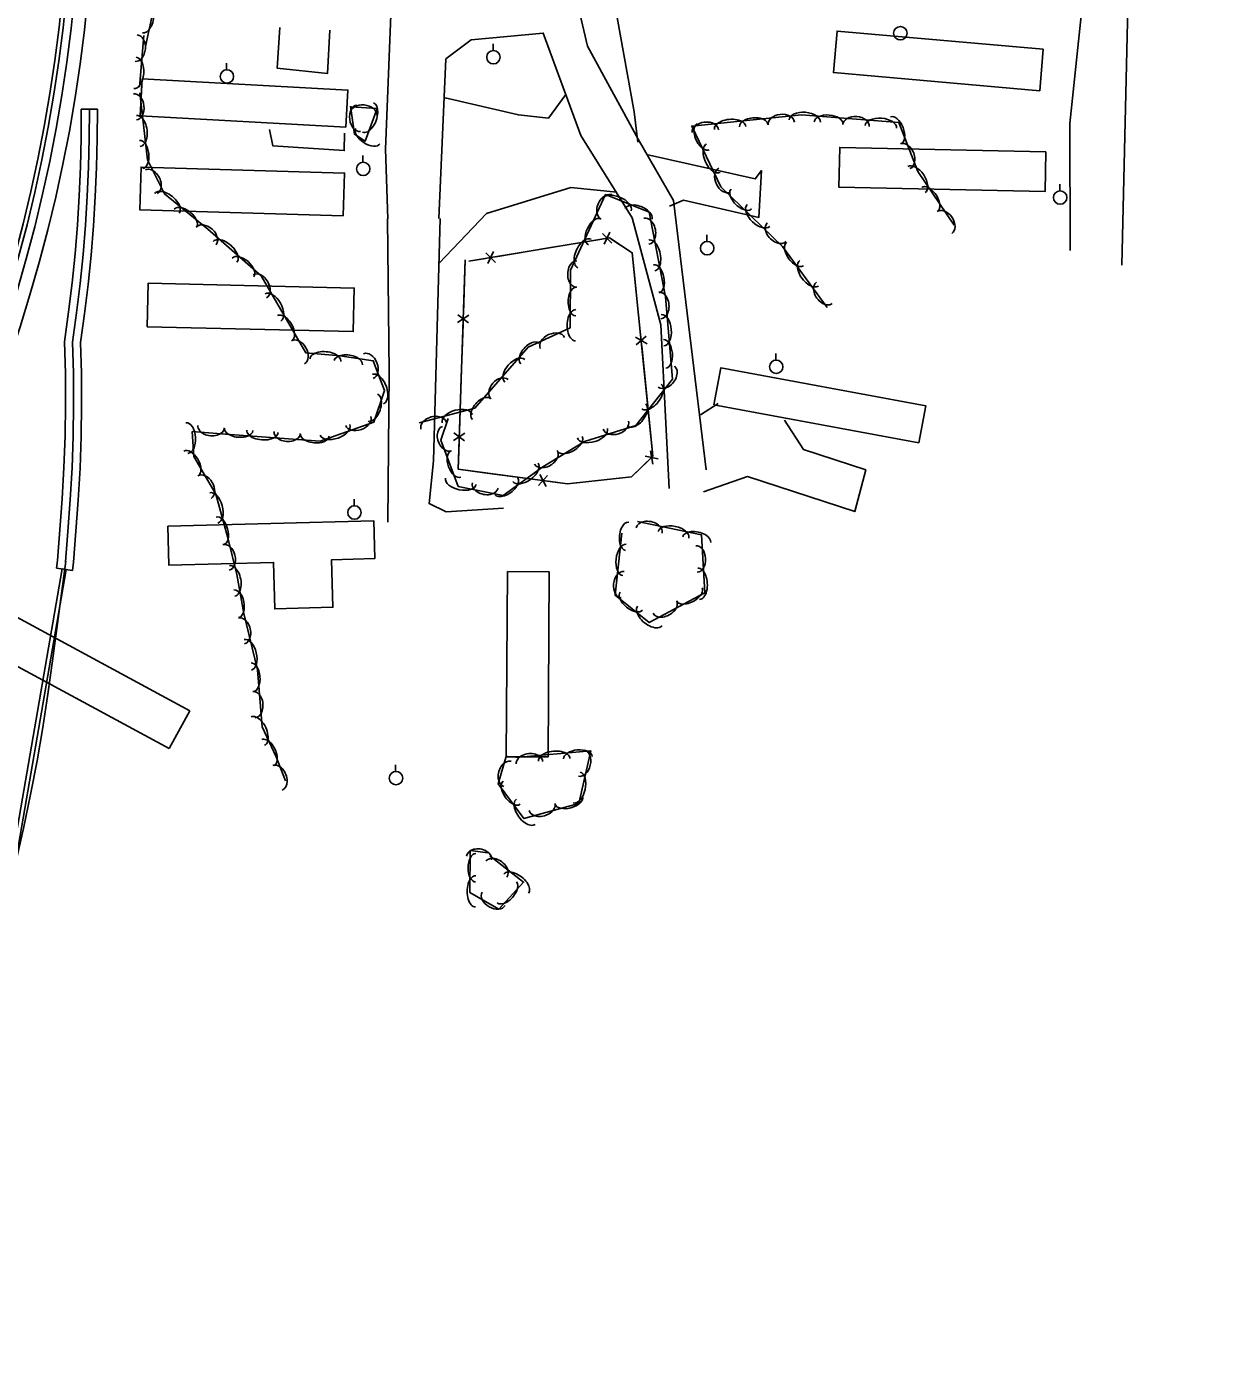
# Model space of a CAD drawing. Extents: x 978516 to 993312, y 1836504 to 1846212.
# Drawn here: x 982668.7 to 983112.8, y 1841868.8 to 1842362.3 of the extents above; entities that cross this region are included whole.
import ezdxf

# ---------------------------------------------------------------- set-up
doc = ezdxf.new("R2010")
doc.units = 0
for name, color, linetype in [('R_CONCRETE', 7, 'Continuous'), ('R_Drainage', 7, 'Continuous'), ('R_Proposed Road', 7, 'Continuous'), ('R_Special Ditch', 7, 'Continuous'), ('S_BUILDING', 7, 'Continuous'), ('S_FENCE', 7, 'Continuous'), ('S_PARKING', 7, 'Continuous'), ('S_TREE', 7, 'Continuous'), ('S_UTILITY_POLE', 7, 'Continuous')]:
    doc.layers.add(name, color=color, linetype=linetype)

msp = doc.modelspace()

# ---------------------------------------------------------------- linework, layer by layer
at = {"layer": 'R_CONCRETE'}
for p, q in [((982689.12, 1842331.45), (982695.12, 1842331.42)), ((982680.29, 1842163.06), (982679.91, 1842160.24)), ((982686.26, 1842162.44), (982685.86, 1842159.44)), ((982679.91, 1842160.24), (982685.86, 1842159.44))]:
    msp.add_line(p, q, dxfattribs=at)
for points in [[(982689.12, 1842331.45), (982689.07, 1842320.7), (982688.8, 1842309.94), (982688.33, 1842299.16), (982687.65, 1842288.36), (982686.77, 1842277.53), (982685.68, 1842266.7), (982684.39, 1842255.85), (982682.84, 1842244.73), (982683.16, 1842232.91), (982683.23, 1842221.29), (982683.06, 1842209.61), (982682.65, 1842197.86), (982682, 1842186.06), (982680.29, 1842163.06)], [(982695.12, 1842331.42), (982695.07, 1842320.61), (982694.8, 1842309.74), (982694.32, 1842298.84), (982693.64, 1842287.93), (982692.75, 1842276.99), (982691.65, 1842266.04), (982690.34, 1842255.09), (982688.85, 1842244.39), (982689.16, 1842233.01), (982689.23, 1842221.27), (982689.06, 1842209.46), (982688.65, 1842197.59), (982687.99, 1842185.67), (982686.26, 1842162.44)]]:
    msp.add_lwpolyline(points, dxfattribs=at)
at = {"layer": 'R_Drainage'}
for p, q in [((982682.03, 1842159.98), (982660.85, 1842037.8)), ((982683.51, 1842159.73), (982662.33, 1842037.55)), ((982683.51, 1842159.73), (982682.03, 1842159.98))]:
    msp.add_line(p, q, dxfattribs=at)
at = {"layer": 'R_Proposed Road'}
msp.add_line((982721.94, 1842093.03), (982729.54, 1842107.11), dxfattribs=at)
for points in [[(982729.54, 1842107.11), (982628.92, 1842161.44)], [(982721.94, 1842093.03), (982621.32, 1842147.36)]]:
    msp.add_lwpolyline(points, dxfattribs=at)
for radius, start, end in [(563.67, 283.2783, 3.7353), (565.17, 283.2783, 3.7353), (568.17, 283.2783, 3.7353), (573.17, 283.27832, 3.73532)]:
    msp.add_arc((982120.82, 1842426.69), radius, start, end, dxfattribs=at)
at = {"layer": 'R_Special Ditch'}
for points in [[(982692.12, 1842331.44), (982692.07, 1842320.65), (982691.8, 1842309.84), (982691.32, 1842299), (982690.64, 1842288.14), (982689.76, 1842277.26), (982688.66, 1842266.37), (982687.36, 1842255.47), (982685.85, 1842244.56), (982686.16, 1842232.96), (982686.23, 1842221.28), (982686.06, 1842209.53), (982685.65, 1842197.73), (982685, 1842185.86), (982684.11, 1842173.94)], [(982684.11, 1842173.94), (982683.27, 1842162.66)], [(982683.29, 1842162.84), (982678.32, 1842125.68)], [(982678.32, 1842125.68), (982676.66, 1842113.29), (982674.76, 1842100.84), (982672.62, 1842088.34), (982670.22, 1842075.79), (982667.58, 1842063.21), (982664.68, 1842050.58), (982664.11, 1842048.22), (982661.53, 1842037.92), (982658.12, 1842025.24), (982654.44, 1842012.53), (982650.51, 1841999.81), (982646.3, 1841987.07), (982641.84, 1841974.32), (982637.1, 1841961.57), (982632.09, 1841948.83), (982626.8, 1841936.09)]]:
    msp.add_lwpolyline(points, dxfattribs=at)
at = {"layer": 'S_BUILDING'}
for points in [[(983047.87, 1842353.8), (982970.96, 1842360.56), (982969.6, 1842345.07), (983046.51, 1842338.32)], [(982787.77, 1842324.75), (982711.07, 1842328.98), (982711.83, 1842342.78), (982788.53, 1842338.56)], [(983048.81, 1842315.57), (982971.98, 1842317.19), (982971.66, 1842302.35), (983048.5, 1842300.73)], [(982786.82, 1842291.67), (982710.92, 1842293.92), (982711.39, 1842309.86), (982787.3, 1842307.6)], [(982713.62, 1842250.29), (982790.5, 1842248.49), (982790.88, 1842264.69), (982714, 1842266.49)], [(982925.05, 1842221.2), (983001.44, 1842207.01), (983004.01, 1842220.83), (982927.62, 1842235.03)], [(982721.43, 1842175.92), (982798.17, 1842177.97), (982798.55, 1842163.85), (982782.44, 1842163.42), (982782.92, 1842145.65), (982761.26, 1842145.07), (982760.8, 1842162.39), (982721.81, 1842161.35)], [(982848.01, 1842159.04), (982847.61, 1842089.93), (982863.17, 1842089.84), (982863.57, 1842158.95)]]:
    msp.add_lwpolyline(points, close=True, dxfattribs=at)
at = {"layer": 'S_FENCE'}
for p, q in [((982886.94, 1842281.51), (982883.44, 1842285.08)), ((982886.27, 1842285.55), (982884.11, 1842281.04)), ((982843.53, 1842274.3), (982840.03, 1842277.88)), ((982842.86, 1842278.34), (982840.7, 1842273.83)), ((982833.65, 1842254.61), (982829.46, 1842251.88)), ((982829.56, 1842254.74), (982833.55, 1842251.74)), ((982900.08, 1842243.92), (982895.73, 1842246.35)), ((982896.01, 1842243.5), (982899.8, 1842246.77)), ((982832.15, 1842210.63), (982827.97, 1842207.9)), ((982828.06, 1842210.77), (982832.06, 1842207.77)), ((982899.36, 1842202.05), (982904.26, 1842201.08)), ((982902.2, 1842199.1), (982901.42, 1842204.03)), ((982859.57, 1842191.11), (982862.96, 1842194.78)), ((982860.12, 1842195.17), (982862.41, 1842190.73))]:
    msp.add_line(p, q, dxfattribs=at)
for points in [[(982832.3, 1842275.23), (982829.65, 1842197.18), (982870.4, 1842191.72), (982894.29, 1842194.33), (982902.25, 1842202), (982894.6, 1842277.88), (982886.05, 1842283.44), (982833.62, 1842274.73)], [(982883.22, 1842282.97), (982863.49, 1842279.69)], [(982895.7, 1842267.01), (982894.6, 1842277.88), (982887, 1842282.83)], [(982832.3, 1842275.23), (982831.62, 1842255.24)], [(982839.81, 1842275.76), (982833.62, 1842274.73)], [(982863.49, 1842279.69), (982843.75, 1842276.42)], [(982897.7, 1842247.12), (982895.7, 1842267.01)], [(982831.49, 1842251.24), (982830.81, 1842231.26)], [(982900.11, 1842223.26), (982898.11, 1842243.15)], [(982830.81, 1842231.26), (982830.13, 1842211.27)], [(982902.12, 1842203.37), (982900.11, 1842223.26)], [(982829.99, 1842207.27), (982829.65, 1842197.18), (982839.46, 1842195.86)], [(982882.96, 1842193.09), (982894.29, 1842194.33), (982900.37, 1842200.18)], [(982839.46, 1842195.86), (982859.28, 1842193.21)], [(982863.25, 1842192.68), (982870.4, 1842191.72), (982882.96, 1842193.09)]]:
    msp.add_lwpolyline(points, dxfattribs=at)
at = {"layer": 'S_PARKING'}
for points in [[(983077.21, 1842273.31), (983079.69, 1842380.16), (983091.07, 1842492.48), (983098.49, 1842564.53), (983102.83, 1842618.85), (983109.07, 1842648.92), (983112.84, 1842656.52)], [(982984.15, 1842651.53), (982984.99, 1842645.15), (982983.03, 1842614.12), (982974.3, 1842588.15), (982962.33, 1842519.11), (982978.17, 1842519.44), (982985.25, 1842556), (982991.86, 1842569.75), (983000.75, 1842574.33), (983023.62, 1842567.5), (983020.58, 1842546.43), (983030.93, 1842544.29), (983031.86, 1842560.4), (983034.84, 1842564.5), (983057.31, 1842558.5), (983078.68, 1842553.08), (983074.89, 1842507.31), (983067.14, 1842414.68), (983057.78, 1842326.04), (983057.9, 1842278.78)], [(982922.18, 1842196.88), (982909.94, 1842297.38), (982896.75, 1842320.31), (982877.93, 1842354.91), (982866.84, 1842402.3), (982858.77, 1842446.79), (982858.75, 1842497.45), (982861.63, 1842536.58), (982868.13, 1842573.22), (982865.15, 1842624.86), (982875.14, 1842647.91)], [(982862.78, 1842419.39), (982879.72, 1842414.82), (982916.56, 1842412.53), (982914.65, 1842404.15), (982877, 1842405.18), (982870.85, 1842394.16), (982872.45, 1842386.43), (982884.67, 1842382.14), (982911.78, 1842380.95), (982911.84, 1842374.14), (982888.76, 1842372.95), (982888.97, 1842365.61), (982895.34, 1842330.51), (982896.6, 1842319.12)], [(982805, 1842379.19), (982802.56, 1842316.52), (982803.46, 1842290.6)], [(982781.82, 1842360.92), (982780.89, 1842344.74), (982762.12, 1842346.77), (982763.18, 1842361.86)], [(982822.47, 1842290.69), (982825.03, 1842350.16), (982834.5, 1842357.29), (982861.36, 1842359.83), (982875.43, 1842321.6), (982894.52, 1842290.88), (982905.19, 1842250.96), (982908.35, 1842190.01)], [(982869.78, 1842336.91), (982863.31, 1842328.12), (982852.13, 1842329.27), (982824.78, 1842335.62)], [(982759.29, 1842323.89), (982760.56, 1842317.76), (982787.15, 1842315.97), (982787.32, 1842322.49)], [(982899.91, 1842314.54), (982940.47, 1842305.43), (982942.79, 1842308.54), (982941.82, 1842291.07), (982913.63, 1842297.52), (982908.49, 1842295.27)], [(982822.57, 1842273.97), (982840.28, 1842292.57), (982871.7, 1842302.28), (982888.8, 1842300.47)], [(982803.31, 1842290.55), (982803.89, 1842233.18), (982803.44, 1842177.43)], [(982822.94, 1842290.67), (982820.48, 1842200.23), (982818.82, 1842184.32), (982825.24, 1842181.24), (982846.53, 1842182.69)], [(982920.08, 1842217.49), (982926.67, 1842221.67)], [(982951.3, 1842215.48), (982958.41, 1842204.48), (982981.62, 1842196.94), (982977.56, 1842181.34), (982937.61, 1842194.4), (982921.14, 1842188.68)]]:
    msp.add_lwpolyline(points, dxfattribs=at)
at = {"layer": 'S_TREE'}
for points in [[(982665.31, 1842463.88), (982684.43, 1842452.69), (982688.74, 1842462.7), (982687.14, 1842481.53), (982693.75, 1842496.21), (982692.21, 1842512.17), (982696.13, 1842532.35), (982699.73, 1842553.33), (982701.24, 1842582.22), (982707.36, 1842603.39), (982716.25, 1842604.75), (982720.97, 1842587.15), (982731.61, 1842538.57), (982730.36, 1842503.94), (982738.28, 1842463.18), (982739.14, 1842439.61), (982724.84, 1842408.42), (982716.46, 1842390.74), (982712.3, 1842377.34), (982715.42, 1842365.71), (982713.01, 1842354.85)], [(982712.37, 1842358.93), (982710.87, 1842339.69)], [(982710.93, 1842337.48), (982713.76, 1842312.56), (982720.13, 1842299.81), (982736.33, 1842286.7), (982756.2, 1842269.27), (982772.83, 1842240.53), (982785.7, 1842239.44), (982797.97, 1842237.6), (982802.23, 1842226.51), (982798.17, 1842214.7), (982778.16, 1842207.59), (982742.94, 1842210.22), (982730.48, 1842211.2), (982731.06, 1842201.87), (982739.33, 1842187.88), (982743.78, 1842171.57), (982747.11, 1842157.94), (982749.73, 1842143.38), (982754.77, 1842122.32), (982756.55, 1842101.08), (982761.8, 1842089.95), (982765.21, 1842080.99)], [(982789.6, 1842332.36), (982799.49, 1842331.63), (982795.03, 1842319.51), (982790.97, 1842322.11), (982789.55, 1842332.6)], [(982967.2, 1842257.5), (982950.55, 1842280.22), (982927.56, 1842302.44), (982916.77, 1842325.12), (982957.64, 1842329.28), (982994.03, 1842326.45), (983001.13, 1842308.14), (983014.57, 1842288.13)], [(982815.15, 1842214.41), (982835.81, 1842219.94), (982855.71, 1842242.74), (982871.38, 1842249.88), (982871.52, 1842271.43), (982884.57, 1842299.57), (982900.9, 1842293.09), (982906.99, 1842261.45), (982909.56, 1842230.75), (982895.97, 1842213.51), (982876.78, 1842207.44), (982861.25, 1842198.1), (982846.38, 1842187.32), (982829.69, 1842190.72), (982823.16, 1842207.97), (982825.94, 1842216.03)], [(982896.52, 1842177.64), (982920.43, 1842172.67), (982921.66, 1842151.09), (982900.85, 1842139.96), (982888.18, 1842150.14), (982890.68, 1842173.36)], [(982851.14, 1842089.67), (982879.11, 1842092.14), (982874.67, 1842072.52), (982854.17, 1842066.84), (982844.52, 1842079.78), (982847.62, 1842090.47)], [(982841.48, 1842052.93), (982854.06, 1842043.12), (982844.81, 1842033.05), (982834.06, 1842039.24), (982834.15, 1842055.01), (982840.72, 1842054.12)]]:
    msp.add_lwpolyline(points, dxfattribs=at)
for centre, major_axis, ratio, start_param, end_param in [((982713.1, 1842365.09), (1.15, 5.16), 0.54633, 3.144394, 6.285987), ((982709.61, 1842354.18), (0.39, 4.94), 0.685924, 3.141593, 6.283185), ((982709.15, 1842344.94), (0.46, 5.85), 0.550572, 3.141593, 6.283185), ((982709.12, 1842332.33), (-0.53, 4.87), 0.692785, 3.146997, 6.288589), ((982792.56, 1842328.06), (0.68, -4.91), 0.683671, 3.138237, 6.279829), ((982794.37, 1842329.62), (-4.93, 0.38), 0.68561, 3.144778, 6.28637), ((982796.03, 1842328.35), (2.01, 5.5), 0.550359, 3.138925, 6.280518), ((982950.13, 1842326.12), (-4.93, -0.5), 0.684894, 3.142835, 6.284427), ((982958.93, 1842327.05), (-5.85, 0.46), 0.549629, 3.141852, 6.283444), ((982967.78, 1842326.37), (-5.33, 0.41), 0.540256, 3.141844, 6.283436), ((982710.41, 1842323.27), (-0.64, 5.77), 0.556083, 3.144858, 6.286451), ((982921.85, 1842323.24), (-4.93, -0.5), 0.684894, 3.142835, 6.284427), ((982921.02, 1842321.13), (2.29, -4.81), 0.542916, 3.14054, 6.282133), ((982931.03, 1842324.44), (-5.84, -0.59), 0.549746, 3.142351, 6.283944), ((982939.85, 1842325.34), (-5.32, -0.54), 0.540371, 3.142327, 6.28392), ((982978.03, 1842325.31), (-4.94, 0.39), 0.684749, 3.142017, 6.283609), ((982987.28, 1842324.85), (-5.85, 0.46), 0.549629, 3.141852, 6.283444), ((982992.87, 1842323.58), (-1.93, 4.98), 0.540951, 3.141293, 6.282885), ((982711.4, 1842314.55), (-0.59, 5.25), 0.546601, 3.144755, 6.286347), ((982795.99, 1842321.4), (4.49, -2.89), 0.539871, 3.144226, 6.285818), ((982924.81, 1842313.16), (2.51, -5.28), 0.552335, 3.140506, 6.282099), ((982996.35, 1842313.89), (-1.79, 4.62), 0.685629, 3.141085, 6.282678), ((983000.57, 1842305.17), (-3.26, 4.84), 0.55281, 3.139936, 6.281528), ((982715.19, 1842304.37), (-2.2, 4.4), 0.690417, 3.140729, 6.282322), ((982929.01, 1842304.95), (2.13, -4.45), 0.68812, 3.139806, 6.281398), ((982721.05, 1842296.34), (-4.55, 3.66), 0.552377, 3.138078, 6.279671), ((982885.04, 1842294.91), (-2.09, -4.5), 0.685144, 3.141841, 6.283434), ((982888.65, 1842295.66), (-5.46, 2.16), 0.550065, 3.141613, 6.283205), ((982935.25, 1842297.95), (3.84, -3.71), 0.540926, 3.140746, 6.282339), ((983005.49, 1842297.85), (-2.97, 4.41), 0.543383, 3.139988, 6.281581), ((982727.91, 1842290.79), (-4.14, 3.34), 0.542957, 3.138189, 6.279781), ((982896.89, 1842292.4), (-4.97, 1.97), 0.540685, 3.141612, 6.283205), ((982941.62, 1842291.8), (4.22, -4.07), 0.55031, 3.140719, 6.282311), ((982880.46, 1842285.67), (-2.25, -4.85), 0.540568, 3.14174, 6.283332), ((982899.85, 1842285.92), (-0.94, 4.87), 0.685136, 3.141897, 6.28349), ((983010.99, 1842289.19), (-2.76, 4.09), 0.688711, 3.138866, 6.280458), ((982735.62, 1842284.15), (-3.73, 3.26), 0.685032, 3.140088, 6.281681), ((982948.46, 1842285.55), (3.56, -3.44), 0.685598, 3.14016, 6.281753), ((982742.75, 1842278.25), (-4.41, 3.87), 0.549857, 3.140674, 6.282267), ((982876.73, 1842277.63), (-2.47, -5.32), 0.549946, 3.141744, 6.283337), ((982901.86, 1842276.88), (-1.11, 5.76), 0.549939, 3.141778, 6.283371), ((982955.27, 1842277.37), (3.16, -4.31), 0.540694, 3.141954, 6.283547), ((982749.41, 1842272.4), (-4.02, 3.52), 0.54048, 3.140703, 6.282295), ((982755.71, 1842265.37), (-2.48, 4.29), 0.685693, 3.141088, 6.28268), ((982873.89, 1842269.97), (-0.03, -4.96), 0.685117, 3.141311, 6.282904), ((982903.54, 1842268.18), (-1.01, 5.25), 0.540561, 3.141773, 6.283365), ((982960.51, 1842270.22), (3.47, -4.73), 0.550074, 3.141966, 6.283559), ((982966.19, 1842262.91), (2.93, -4), 0.685304, 3.142204, 6.283797), ((982760.57, 1842257.49), (-2.94, 5.08), 0.550387, 3.141285, 6.282877), ((982873.56, 1842259.67), (-0.03, -5.35), 0.540547, 3.141426, 6.283019), ((982904.87, 1842258.22), (-0.41, 4.94), 0.685143, 3.141976, 6.283569), ((982873.51, 1842250.8), (-0.04, -5.87), 0.549924, 3.141421, 6.283014), ((982765, 1842249.82), (-2.68, 4.62), 0.541001, 3.141294, 6.282887), ((982905.9, 1842249.01), (-0.49, 5.85), 0.549945, 3.141827, 6.283419), ((982769.93, 1842240.77), (-2.48, 4.29), 0.685693, 3.141088, 6.28268), ((982864.8, 1842244.26), (-4.51, -2.05), 0.685271, 3.141664, 6.283256), ((982906.64, 1842240.18), (-0.44, 5.33), 0.540567, 3.14182, 6.283412), ((982780.09, 1842237.79), (-5.77, 0.45), 0.555673, 3.130525, 6.272118), ((982796.18, 1842235.62), (-1.78, 4.63), 0.685359, 3.141653, 6.283245), ((982856.41, 1842240.31), (-3.38, -3.9), 0.560131, 3.137185, 6.278778), ((982788.69, 1842236.86), (-5.27, 0.77), 0.541248, 3.135954, 6.277547), ((982850.78, 1842233.87), (-3.71, -4.28), 0.569848, 3.137036, 6.278628), ((982907.27, 1842231.7), (3.07, 3.89), 0.685976, 3.142904, 6.284497), ((982799.75, 1842227.07), (-2.1, 5.48), 0.550119, 3.141629, 6.283222), ((982845.1, 1842226.96), (-3.13, -3.62), 0.709928, 3.133864, 6.275456), ((982901.76, 1842224.27), (3.63, 4.6), 0.550614, 3.142392, 6.283985), ((982797.8, 1842220.15), (1.74, 5.06), 0.539616, 3.141497, 6.28309), ((982838.36, 1842219.64), (-3.38, -3.9), 0.560131, 3.137185, 6.278778), ((982896.27, 1842217.32), (3.31, 4.19), 0.541225, 3.142367, 6.28396), ((982792.41, 1842215.17), (4.67, 1.66), 0.682294, 3.141593, 6.283185), ((982820.51, 1842213.38), (-4.75, -1.27), 0.690919, 3.140252, 6.281845), ((982829.32, 1842216.01), (-5.62, -1.51), 0.554581, 3.140781, 6.282373), ((982728.5, 1842208.78), (-0.34, 5.73), 0.562308, 3.147108, 6.2887), ((982737.56, 1842213.02), (4.94, -0.4), 0.683402, 3.145626, 6.287219), ((982747.81, 1842211.97), (5.33, -0.4), 0.53882, 3.141437, 6.28303), ((982756.65, 1842211.31), (5.85, -0.44), 0.548167, 3.141432, 6.283025), ((982765.91, 1842210.88), (4.94, -0.37), 0.682928, 3.14133, 6.282923), ((982783.77, 1842211.82), (5.53, 1.96), 0.547659, 3.141593, 6.283185), ((982825.47, 1842208.6), (1.7, -4.55), 0.69911, 3.148007, 6.2896), ((982879.72, 1842210.59), (5.6, 1.77), 0.550057, 3.141593, 6.283185), ((982888.47, 1842213.63), (4.72, 1.49), 0.685283, 3.141593, 6.283185), ((982776.16, 1842209.86), (5.33, -0.4), 0.53882, 3.141437, 6.28303), ((982871.31, 1842206.62), (4.57, 2.75), 0.541411, 3.141012, 6.282605), ((982730.06, 1842199.4), (-2.7, 4.55), 0.546465, 3.140234, 6.281826), ((982828.8, 1842199.06), (1.84, -4.9), 0.551593, 3.145312, 6.286904), ((982862.36, 1842201.54), (4.24, 2.55), 0.686212, 3.140609, 6.282202), ((982854.74, 1842196), (4.73, 3.43), 0.552196, 3.140461, 6.282053), ((982735.02, 1842190.49), (-2.5, 4.22), 0.692617, 3.139271, 6.280863), ((982830.69, 1842192.68), (5.72, -1.16), 0.553061, 3.141894, 6.283486), ((982839.77, 1842191.1), (4.83, -0.98), 0.689024, 3.142088, 6.283681), ((982847.59, 1842190.82), (4.31, 3.13), 0.542779, 3.140496, 6.282089), ((982738.54, 1842182.73), (-1.54, 5.65), 0.551639, 3.142387, 6.283979), ((982740.86, 1842174.2), (-1.4, 5.14), 0.542232, 3.142362, 6.283954), ((982892.68, 1842172.12), (-0.58, -5.31), 0.539615, 3.144032, 6.285625), ((982900.86, 1842174.31), (-4.84, 0.97), 0.68535, 3.132442, 6.274035), ((982909.95, 1842172.69), (-5.73, 1.17), 0.550124, 3.136008, 6.2776), ((982918.6, 1842170.89), (-5.22, 1.07), 0.540743, 3.136182, 6.277775), ((982743.11, 1842164.26), (-1.16, 4.78), 0.690427, 3.144116, 6.285708), ((982891.73, 1842163.32), (-0.64, -5.83), 0.548977, 3.144111, 6.285703), ((982918.56, 1842163.67), (-0.27, 4.94), 0.6848, 3.145159, 6.286751), ((982745.39, 1842155.52), (-1.01, 5.65), 0.562322, 3.145261, 6.286854), ((982890.99, 1842154.09), (-0.55, -4.92), 0.683934, 3.145711, 6.287303), ((982919.35, 1842154.45), (-0.33, 5.85), 0.549671, 3.143771, 6.285364), ((982746.92, 1842146.99), (-0.92, 5.15), 0.552734, 3.145143, 6.286736), ((982915.92, 1842150.41), (4.72, 2.51), 0.537352, 3.145267, 6.28686), ((982894.24, 1842147.98), (4.17, -3.35), 0.540377, 3.141299, 6.282891), ((982906.72, 1842145.78), (4.38, 2.32), 0.68106, 3.147771, 6.289364), ((982748.84, 1842136.86), (-1.14, 4.8), 0.688081, 3.1435, 6.285093), ((982901.15, 1842142.43), (4.57, -3.68), 0.549752, 3.141289, 6.282882), ((982751.24, 1842127.95), (-1.36, 5.68), 0.552304, 3.142753, 6.284345), ((982752.86, 1842119.61), (-0.44, 5.33), 0.540673, 3.142235, 6.283827), ((982753.46, 1842109.33), (-0.41, 4.94), 0.685277, 3.142678, 6.284271), ((982754.96, 1842099.47), (-2.5, 5.28), 0.552425, 3.141838, 6.283431), ((982758.73, 1842091.49), (-2.27, 4.81), 0.543005, 3.14183, 6.283423), ((982874.32, 1842089.59), (-5.33, -0.47), 0.540646, 3.141574, 6.283166), ((982848.08, 1842083.51), (-1.38, -4.7), 0.693668, 3.146432, 6.288025), ((982856.28, 1842087.73), (-4.94, -0.44), 0.685243, 3.14156, 6.283153), ((982865.48, 1842088.81), (-5.85, -0.52), 0.550025, 3.141573, 6.283166), ((982875.62, 1842087.5), (1.1, 4.83), 0.685158, 3.141816, 6.283408), ((982762.26, 1842082.06), (-1.75, 4.6), 0.690166, 3.140953, 6.282546), ((982873.83, 1842078.41), (1.3, 5.72), 0.549957, 3.141729, 6.283321), ((982849.62, 1842076.49), (3.19, -4.28), 0.541068, 3.141846, 6.283439), ((982854.91, 1842069.39), (3.51, -4.7), 0.550455, 3.141854, 6.283447), ((982870.92, 1842073.68), (5.15, 1.43), 0.540622, 3.141539, 6.283131), ((982860.92, 1842071.18), (4.78, 1.32), 0.685213, 3.141501, 6.283094), ((982837.44, 1842052.16), (-4.69, 0.68), 0.716471, 3.154612, 6.296205), ((982836.21, 1842048.54), (-0.06, -5.32), 0.538161, 3.150902, 6.292494), ((982843.89, 1842048.04), (-3.9, 3.01), 0.689189, 3.134436, 6.276029), ((982836.17, 1842039.71), (-0.06, -5.84), 0.547495, 3.1512, 6.292793), ((982847.77, 1842039.39), (3.6, 3.94), 0.537086, 3.136084, 6.277677), ((982851.3, 1842042.58), (-4.6, 3.57), 0.5532, 3.137247, 6.27884), ((982842.85, 1842036.93), (4.28, -2.47), 0.687192, 3.14432, 6.285912)]:
    msp.add_ellipse(centre, major_axis=major_axis, ratio=ratio, start_param=start_param, end_param=end_param, dxfattribs=at)
at = {"layer": 'S_UTILITY_POLE'}
for p, q in [((982842.65, 1842353.35), (982842.65, 1842355.83)), ((982743.28, 1842346.15), (982743.28, 1842348.63)), ((982794.12, 1842311.69), (982794.12, 1842314.17)), ((983054.01, 1842300.99), (983054.01, 1842303.47)), ((982922.36, 1842282.12), (982922.36, 1842284.6)), ((982948.11, 1842237.87), (982948.11, 1842240.35)), ((982790.82, 1842183.54), (982790.82, 1842186.02)), ((982806.32, 1842084.48), (982806.32, 1842086.96))]:
    msp.add_line(p, q, dxfattribs=at)
for centre in [(982994.55, 1842359.78), (982842.79, 1842350.83), (982743.42, 1842343.63), (982794.26, 1842309.17), (983054.15, 1842298.47), (982922.51, 1842279.6), (982948.25, 1842235.35), (982790.97, 1842181.02), (982806.46, 1842081.96)]:
    msp.add_circle(centre, 2.5, dxfattribs=at)

doc.saveas('drawing.dxf')
